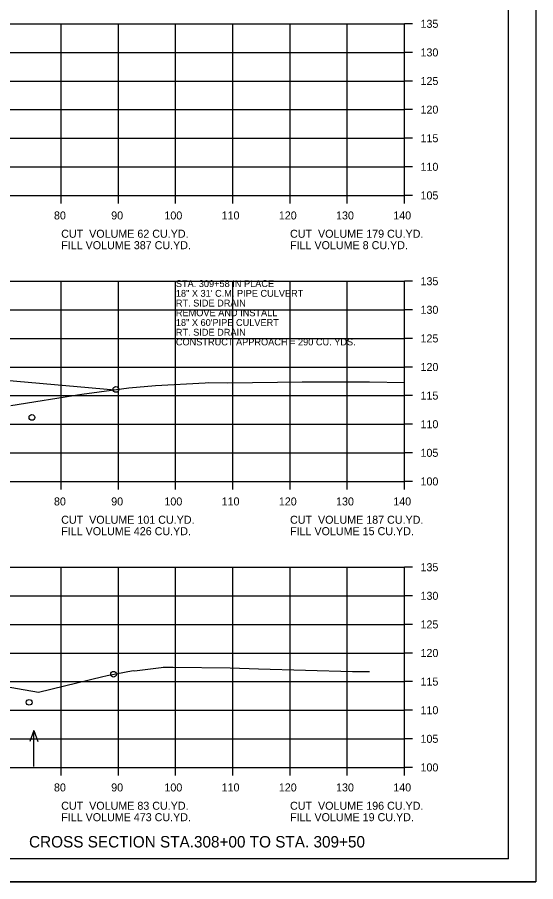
# Model space of a CAD drawing. Extents: x 1175611 to 1176402, y -433344 to -416213.
# Drawn here: x 1175853.3 to 1175943.9, y -416489.8 to -416338.7 of the extents above; entities that cross this region are included whole.
import ezdxf

# ---------------------------------------------------------------- set-up
doc = ezdxf.new("R2010")
doc.units = 0
for name, color, linetype in [('Default', 7, 'Continuous'), ('R_Axis', 7, 'Continuous'), ('R_Axis Annot', 7, 'Continuous'), ('R_Border', 7, 'Continuous'), ('R_Draft', 7, 'Continuous'), ('R_Drive', 7, 'Continuous'), ('R_Exist Surface', 7, 'Continuous'), ('R_Grid', 7, 'Continuous'), ('R_No Plot', 7, 'Continuous'), ('R_Water Annot', 7, 'Continuous')]:
    doc.layers.add(name, color=color, linetype=linetype)

msp = doc.modelspace()

# ---------------------------------------------------------------- linework, layer by layer
at = {"layer": 'R_Axis'}
for p, q in [((1175920.97, -416369.85), (1175920.97, -416339.85)), ((1175922.37, -416339.85), (1175920.97, -416339.85)), ((1175922.37, -416344.85), (1175920.97, -416344.85)), ((1175922.37, -416349.85), (1175920.97, -416349.85)), ((1175922.37, -416354.85), (1175920.97, -416354.85)), ((1175922.37, -416359.85), (1175920.97, -416359.85)), ((1175922.37, -416364.85), (1175920.97, -416364.85)), ((1175640.97, -416369.85), (1175920.97, -416369.85)), ((1175860.97, -416371.25), (1175860.97, -416369.85)), ((1175870.97, -416371.25), (1175870.97, -416369.85)), ((1175880.97, -416371.25), (1175880.97, -416369.85)), ((1175890.97, -416371.25), (1175890.97, -416369.85)), ((1175900.97, -416371.25), (1175900.97, -416369.85)), ((1175910.97, -416371.25), (1175910.97, -416369.85)), ((1175920.97, -416371.25), (1175920.97, -416369.85)), ((1175922.37, -416369.85), (1175920.97, -416369.85)), ((1175920.97, -416419.85), (1175920.97, -416384.85)), ((1175922.37, -416384.85), (1175920.97, -416384.85)), ((1175922.37, -416389.85), (1175920.97, -416389.85)), ((1175922.37, -416394.85), (1175920.97, -416394.85)), ((1175922.37, -416399.85), (1175920.97, -416399.85)), ((1175922.37, -416404.85), (1175920.97, -416404.85)), ((1175922.37, -416409.85), (1175920.97, -416409.85)), ((1175922.37, -416414.85), (1175920.97, -416414.85)), ((1175640.97, -416419.85), (1175920.97, -416419.85)), ((1175860.97, -416421.25), (1175860.97, -416419.85)), ((1175870.97, -416421.25), (1175870.97, -416419.85)), ((1175880.97, -416421.25), (1175880.97, -416419.85)), ((1175890.97, -416421.25), (1175890.97, -416419.85)), ((1175900.97, -416421.25), (1175900.97, -416419.85)), ((1175910.97, -416421.25), (1175910.97, -416419.85)), ((1175920.97, -416421.25), (1175920.97, -416419.85)), ((1175922.37, -416419.85), (1175920.97, -416419.85)), ((1175920.97, -416469.85), (1175920.97, -416434.85)), ((1175922.37, -416434.85), (1175920.97, -416434.85)), ((1175922.37, -416439.85), (1175920.97, -416439.85)), ((1175922.37, -416444.85), (1175920.97, -416444.85)), ((1175922.37, -416449.85), (1175920.97, -416449.85)), ((1175922.37, -416454.85), (1175920.97, -416454.85)), ((1175922.37, -416459.85), (1175920.97, -416459.85)), ((1175922.37, -416464.85), (1175920.97, -416464.85)), ((1175640.97, -416469.85), (1175920.97, -416469.85)), ((1175860.97, -416471.25), (1175860.97, -416469.85)), ((1175870.97, -416471.25), (1175870.97, -416469.85)), ((1175880.97, -416471.25), (1175880.97, -416469.85)), ((1175890.97, -416471.25), (1175890.97, -416469.85)), ((1175900.97, -416471.25), (1175900.97, -416469.85)), ((1175910.97, -416471.25), (1175910.97, -416469.85)), ((1175920.97, -416471.25), (1175920.97, -416469.85)), ((1175922.37, -416469.85), (1175920.97, -416469.85))]:
    msp.add_line(p, q, dxfattribs=at)
at = {"layer": 'R_Border'}
for q in [(1175939.15, -416280.39), (1175622.97, -416485.85)]:
    msp.add_line((1175939.15, -416485.85), q, dxfattribs=at)
at = {"layer": 'R_Drive'}
msp.add_lwpolyline([(1175818.47, -416399.87), (1175825.47, -416399.87), (1175870.36, -416403.83)], dxfattribs=at)
at = {"layer": 'R_Exist Surface'}
for points in [[(1175852.19, -416406.55), (1175864.59, -416404.57), (1175872.77, -416403.47), (1175877.45, -416403.11), (1175886.16, -416402.61), (1175886.69, -416402.58), (1175890.11, -416402.61), (1175903.08, -416402.44), (1175907.23, -416402.44), (1175908.77, -416402.45), (1175910.63, -416402.43), (1175914.87, -416402.43), (1175920.97, -416402.56)], [(1175849.6, -416455.41), (1175857, -416456.72), (1175868.26, -416453.95), (1175868.79, -416453.81), (1175869.01, -416453.77), (1175873.53, -416452.9), (1175873.76, -416452.94), (1175878.45, -416452.38), (1175878.8, -416452.34), (1175879.04, -416452.31), (1175879.34, -416452.32), (1175880.55, -416452.34), (1175890.48, -416452.45), (1175895.46, -416452.61), (1175911.86, -416453.07), (1175913.26, -416453.08), (1175914.84, -416453.08)]]:
    msp.add_lwpolyline(points, dxfattribs=at)
at = {"layer": 'R_Grid'}
for p, q in [((1175640.97, -416339.85), (1175920.97, -416339.85)), ((1175640.97, -416339.85), (1175920.97, -416339.85)), ((1175860.97, -416369.85), (1175860.97, -416339.85)), ((1175860.97, -416369.85), (1175860.97, -416339.85)), ((1175870.97, -416369.85), (1175870.97, -416339.85)), ((1175870.97, -416369.85), (1175870.97, -416339.85)), ((1175880.97, -416369.85), (1175880.97, -416339.85)), ((1175880.97, -416369.85), (1175880.97, -416339.85)), ((1175890.97, -416369.85), (1175890.97, -416339.85)), ((1175890.97, -416369.85), (1175890.97, -416339.85)), ((1175900.97, -416369.85), (1175900.97, -416339.85)), ((1175900.97, -416369.85), (1175900.97, -416339.85)), ((1175910.97, -416369.85), (1175910.97, -416339.85)), ((1175910.97, -416369.85), (1175910.97, -416339.85)), ((1175920.97, -416369.85), (1175920.97, -416339.85)), ((1175920.97, -416369.85), (1175920.97, -416339.85)), ((1175640.97, -416344.85), (1175920.97, -416344.85)), ((1175640.97, -416344.85), (1175920.97, -416344.85)), ((1175640.97, -416349.85), (1175920.97, -416349.85)), ((1175640.97, -416349.85), (1175920.97, -416349.85)), ((1175640.97, -416354.85), (1175920.97, -416354.85)), ((1175640.97, -416354.85), (1175920.97, -416354.85)), ((1175640.97, -416359.85), (1175920.97, -416359.85)), ((1175640.97, -416359.85), (1175920.97, -416359.85)), ((1175640.97, -416364.85), (1175920.97, -416364.85)), ((1175640.97, -416364.85), (1175920.97, -416364.85)), ((1175640.97, -416369.85), (1175920.97, -416369.85)), ((1175640.97, -416369.85), (1175920.97, -416369.85)), ((1175640.97, -416384.85), (1175920.97, -416384.85)), ((1175860.97, -416419.85), (1175860.97, -416384.85)), ((1175870.97, -416419.85), (1175870.97, -416384.85)), ((1175880.97, -416419.85), (1175880.97, -416384.85)), ((1175890.97, -416419.85), (1175890.97, -416384.85)), ((1175900.97, -416419.85), (1175900.97, -416384.85)), ((1175910.97, -416419.85), (1175910.97, -416384.85)), ((1175920.97, -416419.85), (1175920.97, -416384.85)), ((1175640.97, -416389.85), (1175920.97, -416389.85)), ((1175640.97, -416394.85), (1175920.97, -416394.85)), ((1175640.97, -416399.85), (1175920.97, -416399.85)), ((1175640.97, -416404.85), (1175920.97, -416404.85)), ((1175640.97, -416409.85), (1175920.97, -416409.85)), ((1175640.97, -416414.85), (1175920.97, -416414.85)), ((1175640.97, -416419.85), (1175920.97, -416419.85)), ((1175640.97, -416434.85), (1175920.97, -416434.85)), ((1175860.97, -416469.85), (1175860.97, -416434.85)), ((1175870.97, -416469.85), (1175870.97, -416434.85)), ((1175880.97, -416469.85), (1175880.97, -416434.85)), ((1175890.97, -416469.85), (1175890.97, -416434.85)), ((1175900.97, -416469.85), (1175900.97, -416434.85)), ((1175910.97, -416469.85), (1175910.97, -416434.85)), ((1175920.97, -416469.85), (1175920.97, -416434.85)), ((1175640.97, -416439.85), (1175920.97, -416439.85)), ((1175640.97, -416444.85), (1175920.97, -416444.85)), ((1175640.97, -416449.85), (1175920.97, -416449.85)), ((1175640.97, -416454.85), (1175920.97, -416454.85)), ((1175640.97, -416459.85), (1175920.97, -416459.85)), ((1175640.97, -416464.85), (1175920.97, -416464.85)), ((1175640.97, -416469.85), (1175920.97, -416469.85))]:
    msp.add_line(p, q, dxfattribs=at)
at = {"layer": 'R_No Plot'}
msp.add_line((1175610.57, -416489.83), (1175943.91, -416489.83), dxfattribs=at)
msp.add_lwpolyline([(1175610.57, -416276.49), (1175943.91, -416276.49), (1175943.91, -416489.83), (1175610.57, -416489.83)], close=True, dxfattribs=at)
for centre in [(1175870.54, -416403.77), (1175855.85, -416408.66), (1175870.12, -416453.56), (1175855.37, -416458.47)]:
    msp.add_circle(centre, 0.5, dxfattribs=at)
at = {"layer": 'R_Water Annot'}
for p, q in [((1175856.21, -416463.42), (1175855.51, -416465.34)), ((1175856.21, -416469.7), (1175856.21, -416463.42)), ((1175856.21, -416463.42), (1175856.91, -416465.34))]:
    msp.add_line(p, q, dxfattribs=at)

# ---------------------------------------------------------------- texts
at = {"layer": 'Default'}
for s, p in [('CUT  VOLUME 62 CU.YD.', (1175860.97, -416377.25)), ('CUT  VOLUME 179 CU.YD.', (1175900.97, -416377.25)), ('FILL VOLUME 387 CU.YD.', (1175860.97, -416379.25)), ('FILL VOLUME 8 CU.YD.', (1175900.97, -416379.25)), ('CUT  VOLUME 101 CU.YD.', (1175860.97, -416427.25)), ('CUT  VOLUME 187 CU.YD.', (1175900.97, -416427.25)), ('FILL VOLUME 426 CU.YD.', (1175860.97, -416429.25)), ('FILL VOLUME 15 CU.YD.', (1175900.97, -416429.25)), ('CUT  VOLUME 83 CU.YD.', (1175860.97, -416477.25)), ('CUT  VOLUME 196 CU.YD.', (1175900.97, -416477.25)), ('FILL VOLUME 473 CU.YD.', (1175860.97, -416479.25)), ('FILL VOLUME 19 CU.YD.', (1175900.97, -416479.25))]:
    msp.add_text(s, height=1.4, dxfattribs=at).set_placement(p)
at = {"layer": 'R_Axis Annot'}
for s, p in [('135', (1175923.77, -416340.55)), ('130', (1175923.77, -416345.55)), ('125', (1175923.77, -416350.55)), ('120', (1175923.77, -416355.55)), ('115', (1175923.77, -416360.55)), ('110', (1175923.77, -416365.55)), ('105', (1175923.77, -416370.55)), ('80', (1175859.71, -416374.05)), ('90', (1175869.71, -416374.05)), ('100', (1175879.01, -416374.05)), ('110', (1175889.01, -416374.05)), ('120', (1175899.01, -416374.05)), ('130', (1175909.01, -416374.05)), ('140', (1175919.01, -416374.05)), ('135', (1175923.77, -416385.55)), ('130', (1175923.77, -416390.55)), ('125', (1175923.77, -416395.55)), ('120', (1175923.77, -416400.55)), ('115', (1175923.77, -416405.55)), ('110', (1175923.77, -416410.55)), ('105', (1175923.77, -416415.55)), ('100', (1175923.77, -416420.55)), ('80', (1175859.71, -416424.05)), ('90', (1175869.71, -416424.05)), ('100', (1175879.01, -416424.05)), ('110', (1175889.01, -416424.05)), ('120', (1175899.01, -416424.05)), ('130', (1175909.01, -416424.05)), ('140', (1175919.01, -416424.05)), ('135', (1175923.77, -416435.55)), ('130', (1175923.77, -416440.55)), ('125', (1175923.77, -416445.55)), ('120', (1175923.77, -416450.55)), ('115', (1175923.77, -416455.55)), ('110', (1175923.77, -416460.55)), ('105', (1175923.77, -416465.55)), ('100', (1175923.77, -416470.55)), ('80', (1175859.71, -416474.05)), ('90', (1175869.71, -416474.05)), ('100', (1175879.01, -416474.05)), ('110', (1175889.01, -416474.05)), ('120', (1175899.01, -416474.05)), ('130', (1175909.01, -416474.05)), ('140', (1175919.01, -416474.05))]:
    msp.add_text(s, height=1.4, dxfattribs=at).set_placement(p)
at = {"layer": 'R_Draft'}
msp.add_text('CROSS SECTION STA.308+00 TO STA. 309+50', height=2, dxfattribs=at).set_placement((1175855.35, -416483.85))
at = {"layer": 'R_Water Annot'}
for s, p in [('STA. 309+58 IN PLACE', (1175881.01, -416385.87)), ('18" X 31\' C.M. PIPE CULVERT', (1175881.01, -416387.57)), ('RT. SIDE DRAIN', (1175881.01, -416389.27)), ('REMOVE AND INSTALL', (1175881.01, -416390.97)), ('18" X 60\'PIPE CULVERT', (1175881.01, -416392.67)), ('RT. SIDE DRAIN ', (1175881.01, -416394.37)), ('CONSTRUCT APPROACH = 290 CU. YDS.', (1175881.01, -416396.07))]:
    msp.add_text(s, height=1.2, dxfattribs=at).set_placement(p)

doc.saveas('drawing.dxf')
